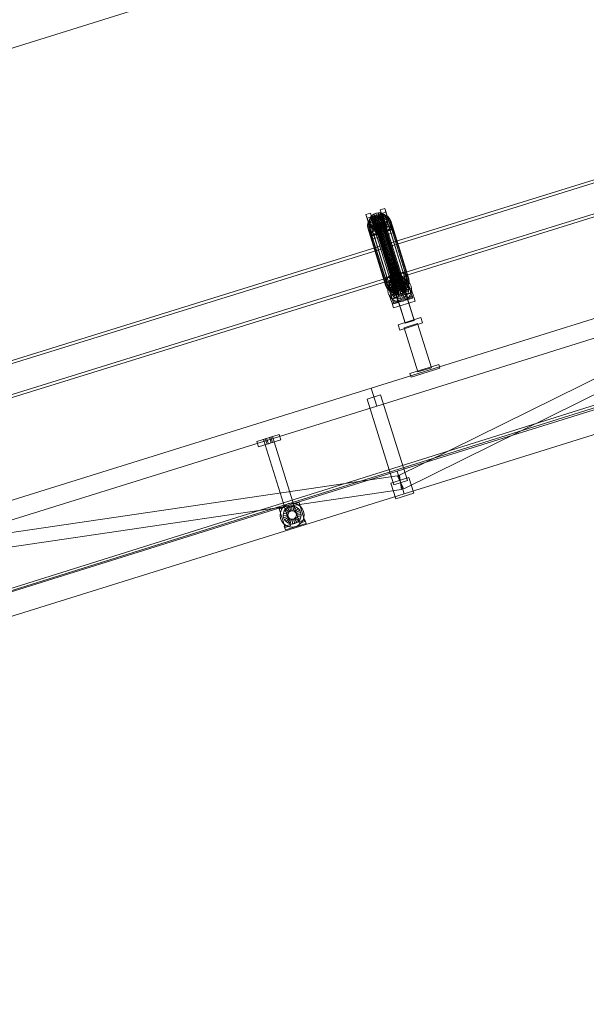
# Model space of a CAD drawing. Header units: millimetres. Extents: x -2233 to 61924, y -68080 to 6847.
# Tile 708 of 1022: x 17449 to 18650, y -67 to 2021. Entities that reach past the tile are written whole.
import ezdxf

# ---------------------------------------------------------------- set-up
doc = ezdxf.new("R2010")
doc.units = ezdxf.units.MM
doc.layers.add('COTAS_P', color=1, linetype='Continuous', lineweight=0)
doc.layers.add('lateral_C02', color=7, linetype='Continuous', lineweight=0)
doc.dimstyles.new('R19_100', dxfattribs={"dimtxt": 250, "dimasz": 150, "dimexe": 150, "dimexo": 80, "dimgap": 100, "dimtad": 1, "dimtih": 1, "dimtoh": 1, "dimdsep": 46, "dimcen": 0.09, "dimadec": 0, "dimazin": 0, "dimtfac": 1, "dimtdec": 4, "dimtofl": 0, "dimtmove": 0, "dimatfit": 3, "dimfxl": 1, "dimtolj": 1, "dimtzin": 0, "dimarcsym": 0})

# ---------------------------------------------------------------- blocks, each defined once
blk = doc.blocks.new('DIM_R27_4')
at = {"layer": 'COTAS_P'}
for p, q in [((15248.4, 1279.1), (24311.8, 4109.1)), ((24311.8, 4109.1), (24155.2, 4107.3)), ((24311.8, 4109.1), (24182.1, 4021.4)), ((24580.1, 3250), (24311.8, 4109.1)), ((15248.4, 1279.1), (15378.1, 1366.8)), ((15248.4, 1279.1), (15405, 1280.8)), ((15516.6, 420), (15248.4, 1279.1))]:
    blk.add_line(p, q, dxfattribs=at)
blk.add_text('9495 P', height=250, rotation=17.3406, dxfattribs=at).set_placement((19750.3, 2789.5))
blk = doc.blocks.new('DIM_R27_33')
at = {"layer": 'COTAS_P'}
for p, q in [((857.9, 0), (857.9, -2500)), ((61924.1, 0), (61924.1, -2500)), ((857.9, -2500), (1007.9, -2455)), ((61924.1, -2500), (61774.1, -2455)), ((857.9, -2500), (61924.1, -2500)), ((857.9, -2500), (1007.9, -2545)), ((61924.1, -2500), (61774.1, -2545))]:
    blk.add_line(p, q, dxfattribs=at)
blk.add_text('61066.24 P', height=250, dxfattribs=at).set_placement((31391, -2400))

msp = doc.modelspace()

# ---------------------------------------------------------------- linework, layer by layer
at = {"layer": 'lateral_C02'}
for p, q in [((15575.415, 232.817), (24634.01, 3078.273)), ((15576.913, 228.047), (24635.508, 3073.503)), ((19160.686, 1834.799), (18224.729, 1544.304)), ((18226.507, 1538.574), (19162.465, 1829.068)), ((18245.131, 1478.568), (19181.088, 1769.063)), ((19182.867, 1763.333), (18246.91, 1472.838)), ((18182.856, 1608.21), (18192.401, 1611.191)), ((18185.236, 1600.541), (18182.856, 1608.21)), ((18182.856, 1608.21), (18194.606, 1570.688)), ((18192.401, 1611.191), (18194.782, 1603.522)), ((18204.152, 1573.668), (18192.401, 1611.191)), ((18195.606, 1605.973), (18199.515, 1608.823)), ((18199.515, 1608.823), (18204.051, 1610.795)), ((18204.35, 1602.043), (18199.515, 1608.823)), ((18199.515, 1608.823), (18201.555, 1602.249)), ((18204.051, 1610.795), (18208.903, 1611.754)), ((18206.499, 1602.977), (18204.051, 1610.795)), ((18204.051, 1610.795), (18206.091, 1604.221)), ((18205.204, 1607.033), (18211.691, 1608.316)), ((18208.797, 1603.432), (18208.903, 1611.754)), ((18208.903, 1611.754), (18213.742, 1611.636)), ((18208.903, 1611.754), (18210.943, 1605.181)), ((18211.089, 1603.376), (18213.742, 1611.636)), ((18211.691, 1608.316), (18218.16, 1608.158)), ((18211.691, 1608.316), (18249.946, 1485.061)), ((18213.219, 1602.814), (18218.237, 1610.449)), ((18213.401, 1617.748), (18222.947, 1620.728)), ((18215.782, 1610.079), (18213.401, 1617.748)), ((18213.401, 1617.748), (18225.152, 1580.225)), ((18213.742, 1611.636), (18218.237, 1610.449)), ((18213.742, 1611.636), (18215.782, 1605.063)), ((18215.04, 1601.783), (18222.083, 1608.273)), ((18225.327, 1613.059), (18215.782, 1610.079)), ((18227.532, 1572.556), (18215.782, 1610.079)), ((18218.16, 1608.158), (18224.17, 1606.57)), ((18218.16, 1608.158), (18256.415, 1484.903)), ((18218.237, 1610.449), (18222.083, 1608.273)), ((18218.237, 1610.449), (18220.278, 1603.875)), ((18222.083, 1608.273), (18225.017, 1605.256)), ((18222.083, 1608.273), (18224.123, 1601.699)), ((18222.947, 1620.728), (18225.327, 1613.059)), ((18234.698, 1583.206), (18222.947, 1620.728)), ((18225.327, 1613.059), (18237.078, 1575.537)), ((18194.782, 1603.522), (18185.236, 1600.541)), ((18196.987, 1563.019), (18185.236, 1600.541)), ((18186.394, 1585.004), (18187.316, 1590.549)), ((18187.316, 1590.549), (18189.881, 1595.864)), ((18187.316, 1590.549), (18225.571, 1467.294)), ((18189.881, 1595.864), (18193.915, 1600.587)), ((18189.881, 1595.864), (18228.136, 1472.61)), ((18189.98, 1594.316), (18190.67, 1598.464)), ((18199.833, 1595.172), (18189.98, 1594.316)), ((18189.98, 1594.316), (18192.02, 1587.743)), ((18190.566, 1590.279), (18189.98, 1594.316)), ((18200.111, 1593.26), (18190.566, 1590.279)), ((18190.566, 1590.279), (18192.606, 1583.705)), ((18192.387, 1586.628), (18190.566, 1590.279)), ((18190.67, 1598.464), (18192.589, 1602.44)), ((18200.16, 1597.137), (18190.67, 1598.464)), ((18190.67, 1598.464), (18192.71, 1591.89)), ((18192.71, 1591.89), (18192.02, 1587.743)), ((18192.02, 1587.743), (18201.874, 1588.598)), ((18192.02, 1587.743), (18192.606, 1583.705)), ((18200.974, 1591.53), (18192.387, 1586.628)), ((18192.589, 1602.44), (18195.606, 1605.973)), ((18201.069, 1599.02), (18192.589, 1602.44)), ((18192.589, 1602.44), (18194.629, 1595.867)), ((18194.629, 1595.867), (18192.71, 1591.89)), ((18192.71, 1591.89), (18202.201, 1590.563)), ((18193.828, 1240.226), (19339.287, 1597.888)), ((18193.915, 1600.587), (18199.141, 1604.397)), ((18193.915, 1600.587), (18232.169, 1477.333)), ((18197.646, 1599.4), (18194.629, 1595.867)), ((18194.629, 1595.867), (18203.11, 1592.446)), ((18194.782, 1603.522), (18206.532, 1565.999)), ((18202.364, 1590.101), (18195.321, 1583.611)), ((18202.498, 1600.694), (18195.606, 1605.973)), ((18195.606, 1605.973), (18197.646, 1599.4)), ((18201.555, 1602.249), (18197.646, 1599.4)), ((18197.646, 1599.4), (18204.539, 1594.12)), ((18199.141, 1604.397), (18205.204, 1607.033)), ((18199.141, 1604.397), (18237.396, 1481.142)), ((18204.185, 1589.07), (18199.166, 1581.435)), ((18199.493, 1596.267), (18199.82, 1598.232)), ((18199.771, 1594.355), (18199.493, 1596.267)), ((18199.493, 1596.267), (18243.869, 1453.292)), ((18200.634, 1592.626), (18199.771, 1594.355)), ((18199.771, 1594.355), (18244.146, 1451.38)), ((18199.82, 1598.232), (18200.729, 1600.116)), ((18199.82, 1598.232), (18244.196, 1455.257)), ((18200.16, 1597.137), (18199.833, 1595.172)), ((18201.874, 1588.598), (18199.833, 1595.172)), ((18199.833, 1595.172), (18200.111, 1593.26)), ((18202.151, 1586.686), (18200.111, 1593.26)), ((18200.111, 1593.26), (18200.974, 1591.53)), ((18201.069, 1599.02), (18200.16, 1597.137)), ((18202.201, 1590.563), (18200.16, 1597.137)), ((18202.024, 1591.197), (18200.634, 1592.626)), ((18200.634, 1592.626), (18245.009, 1449.65)), ((18200.729, 1600.116), (18202.158, 1601.789)), ((18200.729, 1600.116), (18245.105, 1457.14)), ((18203.014, 1584.956), (18200.974, 1591.53)), ((18200.974, 1591.53), (18202.364, 1590.101)), ((18202.498, 1600.694), (18201.069, 1599.02)), ((18203.11, 1592.446), (18201.069, 1599.02)), ((18206.091, 1604.221), (18201.555, 1602.249)), ((18201.555, 1602.249), (18206.391, 1595.47)), ((18201.874, 1588.598), (18202.201, 1590.563)), ((18202.151, 1586.686), (18201.874, 1588.598)), ((18203.845, 1590.166), (18202.024, 1591.197)), ((18202.024, 1591.197), (18246.399, 1448.221)), ((18202.158, 1601.789), (18204.01, 1603.139)), ((18202.158, 1601.789), (18246.534, 1458.814)), ((18202.201, 1590.563), (18203.11, 1592.446)), ((18204.404, 1583.528), (18202.364, 1590.101)), ((18202.364, 1590.101), (18204.185, 1589.07)), ((18204.35, 1602.043), (18202.498, 1600.694)), ((18204.539, 1594.12), (18202.498, 1600.694)), ((18203.11, 1592.446), (18204.539, 1594.12)), ((18206.315, 1588.508), (18203.662, 1580.248)), ((18205.974, 1589.603), (18203.845, 1590.166)), ((18203.845, 1590.166), (18248.221, 1447.191)), ((18204.01, 1603.139), (18206.159, 1604.073)), ((18204.01, 1603.139), (18248.386, 1460.164)), ((18206.225, 1582.497), (18204.185, 1589.07)), ((18204.185, 1589.07), (18206.315, 1588.508)), ((18206.499, 1602.977), (18204.35, 1602.043)), ((18206.391, 1595.47), (18204.35, 1602.043)), ((18204.539, 1594.12), (18206.391, 1595.47)), ((18205.204, 1607.033), (18243.459, 1483.778)), ((18208.267, 1589.548), (18205.974, 1589.603)), ((18205.974, 1589.603), (18250.35, 1446.628)), ((18210.943, 1605.181), (18206.091, 1604.221)), ((18206.091, 1604.221), (18208.539, 1596.404)), ((18206.159, 1604.073), (18208.457, 1604.528)), ((18206.159, 1604.073), (18250.534, 1461.098)), ((18208.355, 1581.934), (18206.315, 1588.508)), ((18206.315, 1588.508), (18208.607, 1588.452)), ((18206.391, 1595.47), (18208.539, 1596.404)), ((18208.797, 1603.432), (18206.499, 1602.977)), ((18208.539, 1596.404), (18206.499, 1602.977)), ((18210.565, 1590.002), (18208.267, 1589.548)), ((18208.267, 1589.548), (18252.642, 1446.572)), ((18208.457, 1604.528), (18210.749, 1604.472)), ((18208.457, 1604.528), (18252.833, 1461.552)), ((18208.607, 1588.452), (18208.501, 1580.13)), ((18208.539, 1596.404), (18210.838, 1596.858)), ((18208.607, 1588.452), (18210.905, 1588.907)), ((18210.647, 1581.878), (18208.607, 1588.452)), ((18211.089, 1603.376), (18208.797, 1603.432)), ((18210.838, 1596.858), (18208.797, 1603.432)), ((18212.714, 1590.936), (18210.565, 1590.002)), ((18210.565, 1590.002), (18254.941, 1447.027)), ((18210.749, 1604.472), (18212.879, 1603.909)), ((18210.749, 1604.472), (18255.125, 1461.496)), ((18210.943, 1605.181), (18210.838, 1596.858)), ((18210.838, 1596.858), (18213.13, 1596.803)), ((18210.905, 1588.907), (18213.054, 1589.841)), ((18210.905, 1588.907), (18213.353, 1581.089)), ((18212.945, 1582.333), (18210.905, 1588.907)), ((18215.782, 1605.063), (18210.943, 1605.181)), ((18213.219, 1602.814), (18211.089, 1603.376)), ((18213.13, 1596.803), (18211.089, 1603.376)), ((18214.565, 1592.286), (18212.714, 1590.936)), ((18212.714, 1590.936), (18257.089, 1447.961)), ((18212.879, 1603.909), (18214.7, 1602.878)), ((18212.879, 1603.909), (18257.254, 1460.934)), ((18213.054, 1589.841), (18214.905, 1591.19)), ((18213.054, 1589.841), (18217.889, 1583.061)), ((18215.094, 1583.267), (18213.054, 1589.841)), ((18215.782, 1605.063), (18213.13, 1596.803)), ((18213.13, 1596.803), (18215.259, 1596.24)), ((18215.04, 1601.783), (18213.219, 1602.814)), ((18215.259, 1596.24), (18213.219, 1602.814)), ((18215.995, 1593.96), (18214.565, 1592.286)), ((18214.565, 1592.286), (18258.941, 1449.311)), ((18214.7, 1602.878), (18216.09, 1601.45)), ((18214.7, 1602.878), (18259.076, 1459.903)), ((18214.905, 1591.19), (18216.335, 1592.864)), ((18214.905, 1591.19), (18221.798, 1585.911)), ((18216.946, 1584.617), (18214.905, 1591.19)), ((18216.43, 1600.354), (18215.04, 1601.783)), ((18217.081, 1595.209), (18215.04, 1601.783)), ((18220.278, 1603.875), (18215.259, 1596.24)), ((18215.259, 1596.24), (18217.081, 1595.209)), ((18220.278, 1603.875), (18215.782, 1605.063)), ((18216.903, 1595.843), (18215.995, 1593.96)), ((18215.995, 1593.96), (18260.37, 1450.984)), ((18216.09, 1601.45), (18216.953, 1599.72)), ((18216.09, 1601.45), (18260.465, 1458.474)), ((18216.335, 1592.864), (18217.244, 1594.747)), ((18216.335, 1592.864), (18224.815, 1589.444)), ((18218.375, 1586.29), (18216.335, 1592.864)), ((18216.43, 1600.354), (18225.017, 1605.256)), ((18217.293, 1598.624), (18216.43, 1600.354)), ((18218.47, 1593.78), (18216.43, 1600.354)), ((18217.23, 1597.808), (18216.903, 1595.843)), ((18216.903, 1595.843), (18261.279, 1452.868)), ((18216.953, 1599.72), (18217.23, 1597.808)), ((18261.328, 1456.745), (18216.953, 1599.72)), ((18224.123, 1601.699), (18217.081, 1595.209)), ((18217.081, 1595.209), (18218.47, 1593.78)), ((18217.23, 1597.808), (18261.606, 1454.832)), ((18217.244, 1594.747), (18217.57, 1596.712)), ((18217.244, 1594.747), (18226.734, 1593.42)), ((18219.284, 1588.174), (18217.244, 1594.747)), ((18226.838, 1601.605), (18217.293, 1598.624)), ((18217.293, 1598.624), (18219.333, 1592.051)), ((18217.57, 1596.712), (18217.293, 1598.624)), ((18217.57, 1596.712), (18227.424, 1597.568)), ((18219.611, 1590.139), (18217.57, 1596.712)), ((18219.284, 1588.174), (18218.375, 1586.29)), ((18227.057, 1598.683), (18218.47, 1593.78)), ((18218.47, 1593.78), (18219.333, 1592.051)), ((18219.611, 1590.139), (18219.284, 1588.174)), ((18228.774, 1586.846), (18219.284, 1588.174)), ((18219.333, 1592.051), (18228.879, 1595.031)), ((18219.333, 1592.051), (18219.611, 1590.139)), ((18229.464, 1590.994), (18219.611, 1590.139)), ((18224.123, 1601.699), (18220.278, 1603.875)), ((18224.815, 1589.444), (18221.798, 1585.911)), ((18227.057, 1598.683), (18224.123, 1601.699)), ((18224.17, 1606.57), (18229.311, 1603.661)), ((18224.17, 1606.57), (18262.424, 1483.316)), ((18226.734, 1593.42), (18224.815, 1589.444)), ((18224.815, 1589.444), (18226.856, 1582.87)), ((18225.017, 1605.256), (18226.838, 1601.605)), ((18225.017, 1605.256), (18227.057, 1598.683)), ((18227.424, 1597.568), (18226.734, 1593.42)), ((18226.734, 1593.42), (18228.774, 1586.846)), ((18228.879, 1595.031), (18226.838, 1601.605)), ((18226.838, 1601.605), (18227.424, 1597.568)), ((18226.856, 1582.87), (18228.774, 1586.846)), ((18228.879, 1595.031), (18227.057, 1598.683)), ((18227.424, 1597.568), (18229.464, 1590.994)), ((18228.774, 1586.846), (18229.464, 1590.994)), ((18229.464, 1590.994), (18228.879, 1595.031)), ((18229.311, 1603.661), (18233.232, 1599.629)), ((18229.311, 1603.661), (18267.565, 1480.407)), ((18233.232, 1599.629), (18235.668, 1594.748)), ((18233.232, 1599.629), (18271.487, 1476.374)), ((18236.451, 1589.351), (18235.529, 1583.806)), ((18235.668, 1594.748), (18236.451, 1589.351)), ((18273.923, 1471.493), (18235.668, 1594.748)), ((18236.451, 1589.351), (18274.706, 1466.096)), ((18249.764, 1053.214), (19338.593, 1592.24)), ((18187.177, 1579.607), (18186.394, 1585.004)), ((18186.394, 1585.004), (18224.648, 1461.749)), ((18189.612, 1574.726), (18187.177, 1579.607)), ((18187.177, 1579.607), (18225.431, 1456.352)), ((18193.534, 1570.693), (18189.612, 1574.726)), ((18189.612, 1574.726), (18227.867, 1451.471)), ((18191.253, 1571.357), (18237.072, 1585.664)), ((18193.634, 1563.688), (18191.253, 1571.357)), ((18191.253, 1571.357), (18193.701, 1563.54)), ((18192.387, 1586.628), (18194.428, 1580.054)), ((18195.321, 1583.611), (18192.387, 1586.628)), ((18192.606, 1583.705), (18202.151, 1586.686)), ((18192.606, 1583.705), (18194.428, 1580.054)), ((18198.675, 1567.784), (18193.534, 1570.693)), ((18193.534, 1570.693), (18231.789, 1447.439)), ((18239.452, 1577.994), (18193.634, 1563.688)), ((18239.52, 1577.846), (18193.701, 1563.54)), ((18194.428, 1580.054), (18203.014, 1584.956)), ((18194.428, 1580.054), (18197.361, 1577.038)), ((18204.152, 1573.668), (18194.606, 1570.688)), ((18194.606, 1570.688), (18196.987, 1563.019)), ((18195.321, 1583.611), (18197.361, 1577.038)), ((18199.166, 1581.435), (18195.321, 1583.611)), ((18196.082, 1555.871), (18241.9, 1570.177)), ((18196.987, 1563.019), (18206.532, 1565.999)), ((18197.361, 1577.038), (18204.404, 1583.528)), ((18197.361, 1577.038), (18201.207, 1574.862)), ((18204.684, 1566.197), (18198.675, 1567.784)), ((18198.675, 1567.784), (18236.93, 1444.529)), ((18199.166, 1581.435), (18201.207, 1574.862)), ((18203.662, 1580.248), (18199.166, 1581.435)), ((18201.207, 1574.862), (18206.225, 1582.497)), ((18201.207, 1574.862), (18205.702, 1573.674)), ((18203.014, 1584.956), (18202.151, 1586.686)), ((18204.404, 1583.528), (18203.014, 1584.956)), ((18203.662, 1580.248), (18205.702, 1573.674)), ((18208.501, 1580.13), (18203.662, 1580.248)), ((18206.532, 1565.999), (18204.152, 1573.668)), ((18206.225, 1582.497), (18204.404, 1583.528)), ((18211.153, 1566.039), (18204.684, 1566.197)), ((18204.684, 1566.197), (18242.939, 1442.942)), ((18205.702, 1573.674), (18208.355, 1581.934)), ((18205.702, 1573.674), (18210.541, 1573.556)), ((18205.769, 1571.817), (18224.86, 1577.778)), ((18205.845, 1571.573), (18205.769, 1571.817)), ((18266.162, 1378.412), (18205.769, 1571.817)), ((18224.936, 1577.535), (18205.845, 1571.573)), ((18266.238, 1378.169), (18205.845, 1571.573)), ((18208.355, 1581.934), (18206.225, 1582.497)), ((18210.647, 1581.878), (18208.355, 1581.934)), ((18213.353, 1581.089), (18208.501, 1580.13)), ((18208.501, 1580.13), (18210.541, 1573.556)), ((18210.541, 1573.556), (18210.647, 1581.878)), ((18210.541, 1573.556), (18215.393, 1574.516)), ((18212.945, 1582.333), (18210.647, 1581.878)), ((18217.64, 1567.322), (18211.153, 1566.039)), ((18211.153, 1566.039), (18249.408, 1442.784)), ((18215.094, 1583.267), (18212.945, 1582.333)), ((18215.393, 1574.516), (18212.945, 1582.333)), ((18217.889, 1583.061), (18213.353, 1581.089)), ((18213.353, 1581.089), (18215.393, 1574.516)), ((18216.946, 1584.617), (18215.094, 1583.267)), ((18219.929, 1576.488), (18215.094, 1583.267)), ((18215.393, 1574.516), (18219.929, 1576.488)), ((18218.375, 1586.29), (18216.946, 1584.617)), ((18223.839, 1579.337), (18216.946, 1584.617)), ((18223.704, 1569.958), (18217.64, 1567.322)), ((18217.64, 1567.322), (18255.895, 1444.067)), ((18221.798, 1585.911), (18217.889, 1583.061)), ((18217.889, 1583.061), (18219.929, 1576.488)), ((18226.856, 1582.87), (18218.375, 1586.29)), ((18219.929, 1576.488), (18223.839, 1579.337)), ((18221.798, 1585.911), (18223.839, 1579.337)), ((18228.93, 1573.767), (18223.704, 1569.958)), ((18223.704, 1569.958), (18261.958, 1446.703)), ((18223.839, 1579.337), (18226.856, 1582.87)), ((18224.86, 1577.778), (18224.936, 1577.535)), ((18285.253, 1384.373), (18224.86, 1577.778)), ((18224.936, 1577.535), (18285.329, 1384.13)), ((18234.698, 1583.206), (18225.152, 1580.225)), ((18225.152, 1580.225), (18227.532, 1572.556)), ((18227.532, 1572.556), (18237.078, 1575.537)), ((18232.963, 1578.49), (18228.93, 1573.767)), ((18228.93, 1573.767), (18267.185, 1450.512)), ((18235.529, 1583.806), (18232.963, 1578.49)), ((18232.963, 1578.49), (18271.218, 1455.236)), ((18237.078, 1575.537), (18234.698, 1583.206)), ((18235.529, 1583.806), (18273.783, 1460.551)), ((18237.072, 1585.664), (18239.452, 1577.994)), ((18239.52, 1577.846), (18237.072, 1585.664)), ((18239.452, 1577.994), (18241.9, 1570.177)), ((18241.9, 1570.177), (18239.52, 1577.846)), ((18196.082, 1555.871), (18193.634, 1563.688)), ((18193.701, 1563.54), (18196.082, 1555.871)), ((18205.75, 1202.044), (19351.209, 1559.706)), ((18263.073, 1026.328), (19351.903, 1565.354)), ((18224.729, 1544.304), (17288.772, 1253.81)), ((17290.55, 1248.079), (18226.507, 1538.574)), ((18245.131, 1478.568), (18224.729, 1544.304)), ((18224.729, 1544.304), (18226.507, 1538.574)), ((18226.507, 1538.574), (18246.91, 1472.838)), ((18243.459, 1483.778), (18237.396, 1481.142)), ((18249.946, 1485.061), (18243.459, 1483.778)), ((18256.415, 1484.903), (18249.946, 1485.061)), ((18255.057, 1483.537), (18264.602, 1486.518)), ((18257.437, 1475.868), (18255.057, 1483.537)), ((18255.057, 1483.537), (18266.807, 1446.015)), ((18262.424, 1483.316), (18256.415, 1484.903)), ((18267.565, 1480.407), (18262.424, 1483.316)), ((18264.602, 1486.518), (18266.982, 1478.849)), ((18276.353, 1448.995), (18264.602, 1486.518)), ((17309.174, 1188.074), (18245.131, 1478.568)), ((18246.91, 1472.838), (17310.953, 1182.344)), ((18224.511, 1474), (18234.057, 1476.98)), ((18226.891, 1466.331), (18224.511, 1474)), ((18224.511, 1474), (18236.262, 1436.477)), ((18225.571, 1467.294), (18224.648, 1461.749)), ((18224.648, 1461.749), (18225.431, 1456.352)), ((18228.136, 1472.61), (18225.571, 1467.294)), ((18236.437, 1469.311), (18226.891, 1466.331)), ((18238.642, 1428.808), (18226.891, 1466.331)), ((18227.58, 1464.288), (18237.125, 1467.269)), ((18227.58, 1464.288), (18241.886, 1418.47)), ((18232.169, 1477.333), (18228.136, 1472.61)), ((18231.635, 1460.106), (18232.325, 1464.254)), ((18231.983, 1460.384), (18235.801, 1465.804)), ((18237.396, 1481.142), (18232.169, 1477.333)), ((18232.325, 1464.254), (18234.244, 1468.23)), ((18241.815, 1462.926), (18232.325, 1464.254)), ((18232.325, 1464.254), (18234.365, 1457.68)), ((18234.057, 1476.98), (18236.437, 1469.311)), ((18245.807, 1439.458), (18234.057, 1476.98)), ((18234.244, 1468.23), (18237.261, 1471.763)), ((18242.724, 1464.81), (18234.244, 1468.23)), ((18234.244, 1468.23), (18236.284, 1461.656)), ((18236.284, 1461.656), (18234.365, 1457.68)), ((18235.801, 1465.804), (18240.893, 1470.052)), ((18239.301, 1465.189), (18236.284, 1461.656)), ((18236.284, 1461.656), (18244.765, 1458.236)), ((18236.437, 1469.311), (18248.187, 1431.789)), ((18251.432, 1421.45), (18237.125, 1467.269)), ((18237.261, 1471.763), (18241.17, 1474.612)), ((18244.154, 1466.483), (18237.261, 1471.763)), ((18237.261, 1471.763), (18239.301, 1465.189)), ((18243.21, 1468.039), (18239.301, 1465.189)), ((18239.301, 1465.189), (18246.194, 1459.91)), ((18240.508, 1461.468), (18244.316, 1464.645)), ((18240.893, 1470.052), (18246.91, 1472.838)), ((18241.17, 1474.612), (18245.706, 1476.584)), ((18246.005, 1467.833), (18241.17, 1474.612)), ((18241.17, 1474.612), (18243.21, 1468.039)), ((18241.815, 1462.926), (18241.489, 1460.961)), ((18242.724, 1464.81), (18241.815, 1462.926)), ((18243.856, 1456.353), (18241.815, 1462.926)), ((18244.154, 1466.483), (18242.724, 1464.81)), ((18244.765, 1458.236), (18242.724, 1464.81)), ((18247.746, 1470.011), (18243.21, 1468.039)), ((18243.21, 1468.039), (18248.046, 1461.259)), ((18246.005, 1467.833), (18244.154, 1466.483)), ((18246.194, 1459.91), (18244.154, 1466.483)), ((18244.316, 1464.645), (18248.817, 1466.729)), ((18249.666, 1456.196), (18244.316, 1464.645)), ((18245.706, 1476.584), (18250.558, 1477.544)), ((18248.154, 1468.767), (18245.706, 1476.584)), ((18245.706, 1476.584), (18247.746, 1470.011)), ((18248.154, 1468.767), (18246.005, 1467.833)), ((18248.046, 1461.259), (18246.005, 1467.833)), ((18246.91, 1472.838), (18253.443, 1473.971)), ((18252.599, 1470.97), (18247.746, 1470.011)), ((18247.746, 1470.011), (18250.194, 1462.193)), ((18248.046, 1461.259), (18250.194, 1462.193)), ((18250.452, 1469.221), (18248.154, 1468.767)), ((18250.194, 1462.193), (18248.154, 1468.767)), ((18248.817, 1466.729), (18253.704, 1467.577)), ((18251.798, 1457.183), (18248.817, 1466.729)), ((18250.194, 1462.193), (18252.493, 1462.648)), ((18250.452, 1469.221), (18250.558, 1477.544)), ((18252.744, 1469.166), (18250.452, 1469.221)), ((18252.493, 1462.648), (18250.452, 1469.221)), ((18252.833, 1461.552), (18250.534, 1461.098)), ((18250.558, 1477.544), (18255.397, 1477.426)), ((18250.558, 1477.544), (18252.599, 1470.97)), ((18252.599, 1470.97), (18252.493, 1462.648)), ((18252.493, 1462.648), (18254.785, 1462.592)), ((18257.437, 1470.852), (18252.599, 1470.97)), ((18252.744, 1469.166), (18255.397, 1477.426)), ((18254.874, 1468.603), (18252.744, 1469.166)), ((18254.785, 1462.592), (18252.744, 1469.166)), ((18255.125, 1461.496), (18252.833, 1461.552)), ((18253.443, 1473.971), (18260.047, 1473.375)), ((18254.113, 1457.585), (18253.704, 1467.577)), ((18253.704, 1467.577), (18258.644, 1467.131)), ((18257.437, 1470.852), (18254.785, 1462.592)), ((18254.785, 1462.592), (18256.914, 1462.03)), ((18254.874, 1468.603), (18259.893, 1476.238)), ((18256.695, 1467.572), (18254.874, 1468.603)), ((18256.914, 1462.03), (18254.874, 1468.603)), ((18257.254, 1460.934), (18255.125, 1461.496)), ((18255.397, 1477.426), (18259.893, 1476.238)), ((18255.397, 1477.426), (18257.437, 1470.852)), ((18256.453, 1457.374), (18258.644, 1467.131)), ((18256.695, 1467.572), (18263.738, 1474.062)), ((18258.085, 1466.143), (18256.695, 1467.572)), ((18258.736, 1460.999), (18256.695, 1467.572)), ((18261.933, 1469.665), (18256.914, 1462.03)), ((18256.914, 1462.03), (18258.736, 1460.999)), ((18266.982, 1478.849), (18257.437, 1475.868)), ((18269.187, 1438.346), (18257.437, 1475.868)), ((18261.933, 1469.665), (18257.437, 1470.852)), ((18258.085, 1466.143), (18266.672, 1471.046)), ((18258.948, 1464.414), (18258.085, 1466.143)), ((18260.125, 1459.57), (18258.085, 1466.143)), ((18258.125, 1473.826), (18267.671, 1476.806)), ((18258.125, 1473.826), (18272.432, 1428.007)), ((18258.644, 1467.131), (18263.301, 1465.421)), ((18258.658, 1456.564), (18263.301, 1465.421)), ((18265.778, 1467.488), (18258.736, 1460.999)), ((18258.899, 1460.537), (18259.226, 1462.502)), ((18268.494, 1467.394), (18258.948, 1464.414)), ((18258.948, 1464.414), (18260.988, 1457.84)), ((18259.226, 1462.502), (18258.948, 1464.414)), ((18259.226, 1462.502), (18269.079, 1463.357)), ((18261.266, 1455.928), (18259.226, 1462.502)), ((18259.893, 1476.238), (18263.738, 1474.062)), ((18259.893, 1476.238), (18261.933, 1469.665)), ((18260.047, 1473.375), (18266.271, 1471.09)), ((18268.712, 1464.472), (18260.125, 1459.57)), ((18260.579, 1455.211), (18267.356, 1462.565)), ((18265.778, 1467.488), (18261.933, 1469.665)), ((18263.301, 1465.421), (18267.356, 1462.565)), ((18263.738, 1474.062), (18266.672, 1471.046)), ((18263.738, 1474.062), (18265.778, 1467.488)), ((18268.712, 1464.472), (18265.778, 1467.488)), ((18266.271, 1471.09), (18271.692, 1467.271)), ((18266.672, 1471.046), (18268.494, 1467.394)), ((18266.672, 1471.046), (18268.712, 1464.472)), ((18266.982, 1478.849), (18278.733, 1441.326)), ((18267.356, 1462.565), (18270.533, 1458.757)), ((18271.487, 1476.374), (18267.565, 1480.407)), ((18281.977, 1430.988), (18267.671, 1476.806)), ((18269.079, 1463.357), (18268.389, 1459.209)), ((18270.534, 1460.821), (18268.494, 1467.394)), ((18268.494, 1467.394), (18269.079, 1463.357)), ((18270.534, 1460.821), (18268.712, 1464.472)), ((18269.079, 1463.357), (18271.12, 1456.784)), ((18273.923, 1471.493), (18271.487, 1476.374)), ((18271.692, 1467.271), (18275.94, 1462.18)), ((18273.783, 1460.551), (18274.706, 1466.096)), ((18274.706, 1466.096), (18273.923, 1471.493)), ((18275.94, 1462.18), (18278.726, 1456.163)), ((18225.431, 1456.352), (18227.867, 1451.471)), ((18227.867, 1451.471), (18231.789, 1447.439)), ((18229.102, 1447.555), (18229.698, 1454.159)), ((18230.235, 1441.022), (18229.102, 1447.555)), ((18229.698, 1454.159), (18231.983, 1460.384)), ((18233.02, 1435.005), (18230.235, 1441.022)), ((18241.489, 1460.961), (18231.635, 1460.106)), ((18231.635, 1460.106), (18233.675, 1453.532)), ((18232.221, 1456.068), (18231.635, 1460.106)), ((18231.789, 1447.439), (18236.93, 1444.529)), ((18241.766, 1459.049), (18232.221, 1456.068)), ((18232.221, 1456.068), (18234.261, 1449.495)), ((18234.042, 1452.417), (18232.221, 1456.068)), ((18232.908, 1437.147), (18278.727, 1451.453)), ((18234.365, 1457.68), (18233.675, 1453.532)), ((18233.675, 1453.532), (18243.529, 1454.388)), ((18233.675, 1453.532), (18234.261, 1449.495)), ((18242.629, 1457.32), (18234.042, 1452.417)), ((18234.042, 1452.417), (18236.083, 1445.844)), ((18236.976, 1449.401), (18234.042, 1452.417)), ((18234.261, 1449.495), (18243.806, 1452.475)), ((18234.261, 1449.495), (18236.083, 1445.844)), ((18234.365, 1457.68), (18243.856, 1456.353)), ((18281.107, 1443.784), (18235.289, 1429.477)), ((18281.175, 1443.636), (18235.356, 1429.329)), ((18235.496, 1447.816), (18235.942, 1452.756)), ((18245.488, 1448.225), (18235.496, 1447.816)), ((18236.344, 1442.929), (18235.496, 1447.816)), ((18235.942, 1452.756), (18237.652, 1457.413)), ((18245.699, 1450.565), (18235.942, 1452.756)), ((18236.083, 1445.844), (18244.669, 1450.746)), ((18236.083, 1445.844), (18239.016, 1442.827)), ((18245.889, 1445.91), (18236.344, 1442.929)), ((18238.428, 1438.428), (18236.344, 1442.929)), ((18236.93, 1444.529), (18242.939, 1442.942)), ((18244.019, 1455.891), (18236.976, 1449.401)), ((18236.976, 1449.401), (18239.016, 1442.827)), ((18240.822, 1447.225), (18236.976, 1449.401)), ((18237.652, 1457.413), (18240.508, 1461.468)), ((18246.509, 1452.77), (18237.652, 1457.413)), ((18246.876, 1443.778), (18238.428, 1438.428)), ((18239.016, 1442.827), (18246.059, 1449.317)), ((18239.016, 1442.827), (18242.862, 1440.651)), ((18247.862, 1454.691), (18240.508, 1461.468)), ((18245.84, 1454.86), (18240.822, 1447.225)), ((18240.822, 1447.225), (18242.862, 1440.651)), ((18245.317, 1446.037), (18240.822, 1447.225)), ((18243.529, 1454.388), (18241.489, 1460.961)), ((18241.489, 1460.961), (18241.766, 1459.049)), ((18248.382, 1441.974), (18241.605, 1434.62)), ((18243.806, 1452.475), (18241.766, 1459.049)), ((18241.766, 1459.049), (18242.629, 1457.32)), ((18244.669, 1450.746), (18242.629, 1457.32)), ((18242.629, 1457.32), (18244.019, 1455.891)), ((18242.862, 1440.651), (18247.881, 1448.286)), ((18242.862, 1440.651), (18247.357, 1439.464)), ((18242.939, 1442.942), (18249.408, 1442.784)), ((18243.529, 1454.388), (18243.856, 1456.353)), ((18243.806, 1452.475), (18243.529, 1454.388)), ((18244.669, 1450.746), (18243.806, 1452.475)), ((18243.856, 1456.353), (18244.765, 1458.236)), ((18244.196, 1455.257), (18243.869, 1453.292)), ((18243.869, 1453.292), (18244.146, 1451.38)), ((18246.059, 1449.317), (18244.019, 1455.891)), ((18244.019, 1455.891), (18245.84, 1454.86)), ((18244.146, 1451.38), (18245.009, 1449.65)), ((18245.105, 1457.14), (18244.196, 1455.257)), ((18246.059, 1449.317), (18244.669, 1450.746)), ((18244.765, 1458.236), (18246.194, 1459.91)), ((18245.009, 1449.65), (18246.399, 1448.221)), ((18246.534, 1458.814), (18245.105, 1457.14)), ((18247.97, 1454.297), (18245.317, 1446.037)), ((18245.317, 1446.037), (18247.357, 1439.464)), ((18250.156, 1445.919), (18245.317, 1446.037)), ((18245.488, 1448.225), (18245.699, 1450.565)), ((18245.889, 1445.91), (18245.488, 1448.225)), ((18250.303, 1440.621), (18245.66, 1431.764)), ((18245.699, 1450.565), (18246.509, 1452.77)), ((18247.881, 1448.286), (18245.84, 1454.86)), ((18245.84, 1454.86), (18247.97, 1454.297)), ((18246.876, 1443.778), (18245.889, 1445.91)), ((18247.881, 1448.286), (18246.059, 1449.317)), ((18246.194, 1459.91), (18248.046, 1461.259)), ((18246.399, 1448.221), (18248.221, 1447.191)), ((18246.509, 1452.77), (18247.862, 1454.691)), ((18248.386, 1460.164), (18246.534, 1458.814)), ((18248.382, 1441.974), (18246.876, 1443.778)), ((18247.339, 1437.881), (18266.429, 1443.843)), ((18247.357, 1439.464), (18250.01, 1447.724)), ((18266.677, 1443.05), (18247.586, 1437.088)), ((18247.862, 1454.691), (18249.666, 1456.196)), ((18250.01, 1447.724), (18247.881, 1448.286)), ((18250.01, 1447.724), (18247.97, 1454.297)), ((18247.97, 1454.297), (18250.262, 1454.241)), ((18248.221, 1447.191), (18250.35, 1446.628)), ((18250.303, 1440.621), (18248.382, 1441.974)), ((18250.534, 1461.098), (18248.386, 1460.164)), ((18249.408, 1442.784), (18255.895, 1444.067)), ((18249.666, 1456.196), (18251.798, 1457.183)), ((18252.302, 1447.668), (18250.01, 1447.724)), ((18250.262, 1454.241), (18250.156, 1445.919)), ((18255.008, 1446.879), (18250.156, 1445.919)), ((18250.156, 1445.919), (18252.196, 1439.346)), ((18250.262, 1454.241), (18252.56, 1454.696)), ((18252.302, 1447.668), (18250.262, 1454.241)), ((18252.508, 1439.811), (18250.303, 1440.621)), ((18250.35, 1446.628), (18252.642, 1446.572)), ((18251.798, 1457.183), (18254.113, 1457.585)), ((18252.196, 1439.346), (18252.302, 1447.668)), ((18254.601, 1448.122), (18252.302, 1447.668)), ((18252.56, 1454.696), (18254.709, 1455.63)), ((18252.56, 1454.696), (18255.008, 1446.879)), ((18254.601, 1448.122), (18252.56, 1454.696)), ((18252.642, 1446.572), (18254.941, 1447.027)), ((18254.113, 1457.585), (18256.453, 1457.374)), ((18256.749, 1449.056), (18254.601, 1448.122)), ((18257.049, 1440.305), (18254.601, 1448.122)), ((18254.709, 1455.63), (18256.561, 1456.98)), ((18254.709, 1455.63), (18259.544, 1448.851)), ((18256.749, 1449.056), (18254.709, 1455.63)), ((18254.941, 1447.027), (18257.089, 1447.961)), ((18259.544, 1448.851), (18255.008, 1446.879)), ((18255.008, 1446.879), (18257.049, 1440.305)), ((18255.895, 1444.067), (18261.958, 1446.703)), ((18256.453, 1457.374), (18258.658, 1456.564)), ((18256.561, 1456.98), (18257.99, 1458.653)), ((18256.561, 1456.98), (18263.453, 1451.7)), ((18258.601, 1450.406), (18256.561, 1456.98)), ((18258.601, 1450.406), (18256.749, 1449.056)), ((18261.584, 1442.277), (18256.749, 1449.056)), ((18257.049, 1440.305), (18261.584, 1442.277)), ((18257.089, 1447.961), (18258.941, 1449.311)), ((18259.295, 1440.989), (18257.163, 1440.002)), ((18259.076, 1459.903), (18257.254, 1460.934)), ((18257.99, 1458.653), (18258.899, 1460.537)), ((18257.99, 1458.653), (18266.47, 1455.233)), ((18260.03, 1452.08), (18257.99, 1458.653)), ((18260.03, 1452.08), (18258.601, 1450.406)), ((18265.494, 1445.127), (18258.601, 1450.406)), ((18258.658, 1456.564), (18260.579, 1455.211)), ((18258.736, 1460.999), (18260.125, 1459.57)), ((18258.899, 1460.537), (18268.389, 1459.209)), ((18260.939, 1453.963), (18258.899, 1460.537)), ((18258.941, 1449.311), (18260.37, 1450.984)), ((18260.465, 1458.474), (18259.076, 1459.903)), ((18261.099, 1442.494), (18259.295, 1440.989)), ((18259.295, 1440.989), (18264.645, 1432.54)), ((18263.453, 1451.7), (18259.544, 1448.851)), ((18259.544, 1448.851), (18261.584, 1442.277)), ((18260.939, 1453.963), (18260.03, 1452.08)), ((18268.511, 1448.66), (18260.03, 1452.08)), ((18260.125, 1459.57), (18260.988, 1457.84)), ((18260.37, 1450.984), (18261.279, 1452.868)), ((18261.328, 1456.745), (18260.465, 1458.474)), ((18260.579, 1455.211), (18262.084, 1453.407)), ((18261.266, 1455.928), (18260.939, 1453.963)), ((18270.43, 1452.636), (18260.939, 1453.963)), ((18260.988, 1457.84), (18270.534, 1460.821)), ((18260.988, 1457.84), (18261.266, 1455.928)), ((18262.452, 1444.415), (18261.099, 1442.494)), ((18261.099, 1442.494), (18268.453, 1435.717)), ((18271.12, 1456.784), (18261.266, 1455.928)), ((18261.279, 1452.868), (18261.606, 1454.832)), ((18261.606, 1454.832), (18261.328, 1456.745)), ((18261.584, 1442.277), (18265.494, 1445.127)), ((18261.958, 1446.703), (18267.185, 1450.512)), ((18262.084, 1453.407), (18270.533, 1458.757)), ((18262.084, 1453.407), (18263.071, 1451.275)), ((18263.262, 1446.62), (18262.452, 1444.415)), ((18262.452, 1444.415), (18271.309, 1439.772)), ((18272.617, 1454.255), (18263.071, 1451.275)), ((18263.071, 1451.275), (18263.473, 1448.96)), ((18263.473, 1448.96), (18263.262, 1446.62)), ((18263.262, 1446.62), (18273.019, 1444.429)), ((18266.47, 1455.233), (18263.453, 1451.7)), ((18263.453, 1451.7), (18265.494, 1445.127)), ((18263.473, 1448.96), (18273.465, 1449.368)), ((18265.494, 1445.127), (18268.511, 1448.66)), ((18266.429, 1443.843), (18266.677, 1443.05)), ((18284.938, 1384.577), (18266.429, 1443.843)), ((18268.389, 1459.209), (18266.47, 1455.233)), ((18266.47, 1455.233), (18268.511, 1448.66)), ((18266.677, 1443.05), (18285.186, 1383.784)), ((18276.353, 1448.995), (18266.807, 1446.015)), ((18266.807, 1446.015), (18269.187, 1438.346)), ((18267.185, 1450.512), (18271.218, 1455.236)), ((18268.389, 1459.209), (18270.43, 1452.636)), ((18268.511, 1448.66), (18270.43, 1452.636)), ((18269.187, 1438.346), (18278.733, 1441.326)), ((18270.43, 1452.636), (18271.12, 1456.784)), ((18270.533, 1458.757), (18272.617, 1454.255)), ((18271.12, 1456.784), (18270.534, 1460.821)), ((18271.218, 1455.236), (18273.783, 1460.551)), ((18273.019, 1444.429), (18271.309, 1439.772)), ((18272.617, 1454.255), (18273.465, 1449.368)), ((18273.465, 1449.368), (18273.019, 1444.429)), ((18278.733, 1441.326), (18276.353, 1448.995)), ((18279.263, 1443.026), (18276.978, 1436.801)), ((18278.726, 1456.163), (18279.859, 1449.63)), ((18278.727, 1451.453), (18281.107, 1443.784)), ((18281.175, 1443.636), (18278.727, 1451.453)), ((18279.859, 1449.63), (18279.263, 1443.026)), ((18281.107, 1443.784), (18283.555, 1435.967)), ((18283.555, 1435.967), (18281.175, 1443.636)), ((18235.289, 1429.477), (18232.908, 1437.147)), ((18232.908, 1437.147), (18235.356, 1429.329)), ((18237.268, 1429.913), (18233.02, 1435.005)), ((18237.737, 1421.66), (18235.289, 1429.477)), ((18235.356, 1429.329), (18237.737, 1421.66)), ((18245.807, 1439.458), (18236.262, 1436.477)), ((18236.262, 1436.477), (18238.642, 1428.808)), ((18242.689, 1426.095), (18237.268, 1429.913)), ((18237.737, 1421.66), (18283.555, 1435.967)), ((18238.426, 1419.485), (18284.245, 1433.791)), ((18241.605, 1434.62), (18238.428, 1438.428)), ((18238.642, 1428.808), (18248.187, 1431.789)), ((18241.407, 1409.939), (18287.225, 1424.246)), ((18245.66, 1431.764), (18241.605, 1434.62)), ((18241.886, 1418.47), (18251.432, 1421.45)), ((18248.914, 1423.81), (18242.689, 1426.095)), ((18250.316, 1430.054), (18245.66, 1431.764)), ((18248.187, 1431.789), (18245.807, 1439.458)), ((18247.586, 1437.088), (18247.339, 1437.881)), ((18265.848, 1378.615), (18247.339, 1437.881)), ((18247.357, 1439.464), (18252.196, 1439.346)), ((18266.095, 1377.822), (18247.586, 1437.088)), ((18255.518, 1423.214), (18248.914, 1423.81)), ((18248.967, 1063.635), (19394.427, 1421.296)), ((18252.508, 1439.811), (18250.316, 1430.054)), ((18255.256, 1429.608), (18250.316, 1430.054)), ((18270.881, 1429.618), (18251.79, 1423.657)), ((18265.977, 1378.221), (18251.79, 1423.657)), ((18252.196, 1439.346), (18257.049, 1440.305)), ((18254.848, 1439.6), (18252.508, 1439.811)), ((18257.163, 1440.002), (18254.848, 1439.6)), ((18254.848, 1439.6), (18255.256, 1429.608)), ((18260.143, 1430.456), (18255.256, 1429.608)), ((18262.051, 1424.347), (18255.518, 1423.214)), ((18257.163, 1440.002), (18260.143, 1430.456)), ((18264.645, 1432.54), (18260.143, 1430.456)), ((18268.068, 1427.132), (18262.051, 1424.347)), ((18268.453, 1435.717), (18264.645, 1432.54)), ((18273.159, 1431.38), (18268.068, 1427.132)), ((18271.309, 1439.772), (18268.453, 1435.717)), ((18270.881, 1429.618), (18285.068, 1384.182)), ((18272.432, 1428.007), (18281.977, 1430.988)), ((18276.978, 1436.801), (18273.159, 1431.38)), ((18287.225, 1424.246), (18284.245, 1433.791)), ((18238.426, 1419.485), (18241.407, 1409.939)), ((18250.979, 1374.585), (18299.47, 1389.726)), ((18254.556, 1363.131), (18303.047, 1378.272)), ((18284.938, 1384.577), (18265.848, 1378.615)), ((18265.848, 1378.615), (18266.095, 1377.822)), ((18285.068, 1384.182), (18265.977, 1378.221)), ((18266.095, 1377.822), (18285.186, 1383.784)), ((18285.253, 1384.373), (18266.162, 1378.412)), ((18266.162, 1378.412), (18266.238, 1378.169)), ((18266.238, 1378.169), (18285.329, 1384.13)), ((18285.186, 1383.784), (18284.938, 1384.577)), ((18285.329, 1384.13), (18285.253, 1384.373)), ((18303.047, 1378.272), (18299.47, 1389.726)), ((18250.979, 1374.585), (18254.556, 1363.131)), ((18263.87, 1015.907), (19409.329, 1373.569)), ((18263.887, 1368.14), (18292.524, 1377.081)), ((18263.887, 1368.14), (18293.161, 1274.385)), ((18321.798, 1283.327), (18292.524, 1377.081)), ((18276.338, 1271.228), (18337.429, 1290.303)), ((18278.722, 1263.591), (18339.813, 1282.666)), ((18293.161, 1274.385), (18321.798, 1283.327)), ((18339.813, 1282.666), (18337.429, 1290.303)), ((18276.338, 1271.228), (18278.722, 1263.591)), ((17048.368, 882.564), (18193.828, 1240.226)), ((18193.828, 1240.226), (18205.75, 1202.044)), ((18214.107, 1225.606), (18185.47, 1216.664)), ((18242.1, 1035.3), (18185.47, 1216.664)), ((18214.107, 1225.606), (18270.737, 1044.242)), ((17060.29, 844.382), (18205.75, 1202.044)), ((17951.602, 1126.879), (17999.329, 1141.781)), ((17955.178, 1115.424), (18002.906, 1130.327)), ((17965.92, 1131.35), (17985.011, 1137.311)), ((17965.92, 1131.35), (18011.889, 984.127)), ((17969.738, 1132.542), (17972.602, 1133.436)), ((17969.738, 1132.542), (17973.315, 1121.087)), ((17972.602, 1133.436), (17978.329, 1135.224)), ((17976.179, 1121.981), (17972.602, 1133.436)), ((17978.329, 1135.224), (17981.193, 1136.118)), ((17981.906, 1123.77), (17978.329, 1135.224)), ((17984.769, 1124.664), (17981.193, 1136.118)), ((18030.98, 990.088), (17985.011, 1137.311)), ((18002.906, 1130.327), (17999.329, 1141.781)), ((17951.602, 1126.879), (17955.178, 1115.424)), ((17976.179, 1121.981), (17973.315, 1121.087)), ((17976.179, 1121.981), (17981.906, 1123.77)), ((17981.906, 1123.77), (17984.769, 1124.664)), ((17052.152, 878.315), (18254.242, 1054.612)), ((17103.507, 705.973), (18248.967, 1063.635)), ((18235.837, 1038.583), (18274.019, 1050.505)), ((18270.737, 1044.242), (18242.1, 1035.3)), ((18248.967, 1063.635), (18263.87, 1015.907)), ((18249.764, 1053.214), (18263.073, 1026.328)), ((18254.242, 1054.612), (18258.595, 1024.93)), ((18284.451, 1017.095), (18274.019, 1050.505)), ((17056.506, 848.632), (18258.595, 1024.93)), ((18235.837, 1038.583), (18246.269, 1005.173)), ((17118.41, 658.245), (18263.87, 1015.907)), ((18246.269, 1005.173), (18284.451, 1017.095)), ((17999.243, 984.368), (18010.697, 987.945)), ((17999.243, 984.368), (18011.761, 944.277)), ((18001.719, 976.447), (18004.004, 982.671)), ((18004.004, 982.671), (18007.823, 988.092)), ((18007.823, 988.092), (18012.914, 992.34)), ((18009.673, 979.7), (18012.529, 983.755)), ((18023.215, 947.854), (18010.697, 987.945)), ((18011.889, 984.127), (18030.98, 990.088)), ((18012.529, 983.755), (18016.338, 986.933)), ((18019.883, 976.979), (18012.529, 983.755)), ((18012.914, 992.34), (18018.931, 995.126)), ((18016.338, 986.933), (18020.839, 989.017)), ((18021.687, 978.484), (18016.338, 986.933)), ((18018.931, 995.126), (18025.464, 996.259)), ((18020.839, 989.017), (18025.726, 989.864)), ((18023.819, 979.471), (18020.839, 989.017)), ((18025.464, 996.259), (18032.068, 995.663)), ((18026.134, 979.873), (18025.726, 989.864)), ((18025.726, 989.864), (18030.666, 989.418)), ((18028.474, 979.661), (18030.666, 989.418)), ((18029.788, 993.906), (18041.243, 997.483)), ((18029.788, 993.906), (18042.306, 953.815)), ((18030.666, 989.418), (18035.322, 987.709)), ((18030.68, 978.852), (18035.322, 987.709)), ((18032.068, 995.663), (18038.293, 993.377)), ((18032.6, 977.499), (18039.377, 984.853)), ((18035.322, 987.709), (18039.377, 984.853)), ((18038.293, 993.377), (18043.714, 989.559)), ((18039.377, 984.853), (18042.554, 981.044)), ((18053.761, 957.392), (18041.243, 997.483)), ((18043.714, 989.559), (18047.962, 984.468)), ((18047.962, 984.468), (18050.747, 978.451)), ((18001.123, 969.843), (18001.719, 976.447)), ((18002.256, 963.31), (18001.123, 969.843)), ((18005.042, 957.292), (18002.256, 963.31)), ((18007.518, 970.104), (18007.964, 975.044)), ((18017.509, 970.513), (18007.518, 970.104)), ((18008.365, 965.217), (18007.518, 970.104)), ((18007.964, 975.044), (18009.673, 979.7)), ((18017.72, 972.852), (18007.964, 975.044)), ((18017.911, 968.198), (18008.365, 965.217)), ((18010.449, 960.716), (18008.365, 965.217)), ((18018.53, 975.058), (18009.673, 979.7)), ((18009.912, 946.843), (18053.821, 960.553)), ((18018.898, 966.066), (18010.449, 960.716)), ((18013.627, 956.908), (18010.449, 960.716)), ((18020.403, 964.262), (18013.627, 956.908)), ((18017.509, 970.513), (18017.72, 972.852)), ((18017.911, 968.198), (18017.509, 970.513)), ((18022.324, 962.909), (18017.682, 954.051)), ((18017.72, 972.852), (18018.53, 975.058)), ((18018.898, 966.066), (18017.911, 968.198)), ((18018.53, 975.058), (18019.883, 976.979)), ((18020.403, 964.262), (18018.898, 966.066)), ((18019.883, 976.979), (18021.687, 978.484)), ((18022.324, 962.909), (18020.403, 964.262)), ((18021.687, 978.484), (18023.819, 979.471)), ((18024.529, 962.099), (18022.324, 962.909)), ((18024.529, 962.099), (18022.338, 952.342)), ((18023.819, 979.471), (18026.134, 979.873)), ((18026.869, 961.888), (18024.529, 962.099)), ((18026.134, 979.873), (18028.474, 979.661)), ((18029.184, 962.289), (18026.869, 961.888)), ((18026.869, 961.888), (18027.278, 951.896)), ((18028.474, 979.661), (18030.68, 978.852)), ((18031.316, 963.276), (18029.184, 962.289)), ((18029.184, 962.289), (18032.165, 952.744)), ((18030.68, 978.852), (18032.6, 977.499)), ((18033.12, 964.781), (18031.316, 963.276)), ((18031.316, 963.276), (18036.666, 954.827)), ((18032.6, 977.499), (18034.106, 975.695)), ((18034.473, 966.702), (18033.12, 964.781)), ((18033.12, 964.781), (18040.474, 958.005)), ((18034.106, 975.695), (18042.554, 981.044)), ((18034.106, 975.695), (18035.093, 973.563)), ((18035.283, 968.908), (18034.473, 966.702)), ((18034.473, 966.702), (18043.33, 962.06)), ((18044.638, 976.543), (18035.093, 973.563)), ((18035.093, 973.563), (18035.494, 971.248)), ((18035.494, 971.248), (18035.283, 968.908)), ((18035.283, 968.908), (18045.04, 966.716)), ((18035.494, 971.248), (18045.486, 971.656)), ((18043.33, 962.06), (18040.474, 958.005)), ((18042.554, 981.044), (18044.638, 976.543)), ((18045.04, 966.716), (18043.33, 962.06)), ((18044.638, 976.543), (18045.486, 971.656)), ((18045.486, 971.656), (18045.04, 966.716)), ((18051.284, 965.314), (18048.999, 959.089)), ((18050.747, 978.451), (18051.88, 971.917)), ((18051.88, 971.917), (18051.284, 965.314)), ((18056.206, 952.917), (18053.821, 960.553)), ((18009.29, 952.201), (18005.042, 957.292)), ((18014.711, 948.383), (18009.29, 952.201)), ((18009.912, 946.843), (18012.296, 939.207)), ((18011.761, 944.277), (18023.215, 947.854)), ((18012.296, 939.207), (18056.206, 952.917)), ((18017.682, 954.051), (18013.627, 956.908)), ((18020.935, 946.098), (18014.711, 948.383)), ((18022.338, 952.342), (18017.682, 954.051)), ((18027.539, 945.501), (18020.935, 946.098)), ((18027.278, 951.896), (18022.338, 952.342)), ((18032.165, 952.744), (18027.278, 951.896)), ((18034.072, 946.635), (18027.539, 945.501)), ((18036.666, 954.827), (18032.165, 952.744)), ((18040.089, 949.42), (18034.072, 946.635)), ((18040.474, 958.005), (18036.666, 954.827)), ((18045.181, 953.668), (18040.089, 949.42)), ((18042.306, 953.815), (18053.761, 957.392)), ((18048.999, 959.089), (18045.181, 953.668))]:
    msp.add_line(p, q, dxfattribs=at)

# ---------------------------------------------------------------- dimensions: what is measured, and where the dimension line sits
at = {"layer": 'COTAS_P'}
for p1, p2, distance, picture, middle in [((15516.618, 420), (24580.067, 3250), 900, 'DIM_R27_4', (19780.096, 2694.095)), ((857.898, 0), (61924.134, 0), -2500, 'DIM_R27_33', (31391.016, -2500))]:
    dim = msp.add_aligned_dim(p1=p1, p2=p2, distance=distance, text='<> P', dimstyle='R19_100', dxfattribs=at)
    dim.commit()
    dim.dimension.update_dxf_attribs({"geometry": picture, "text_midpoint": middle})

doc.saveas('drawing.dxf')
